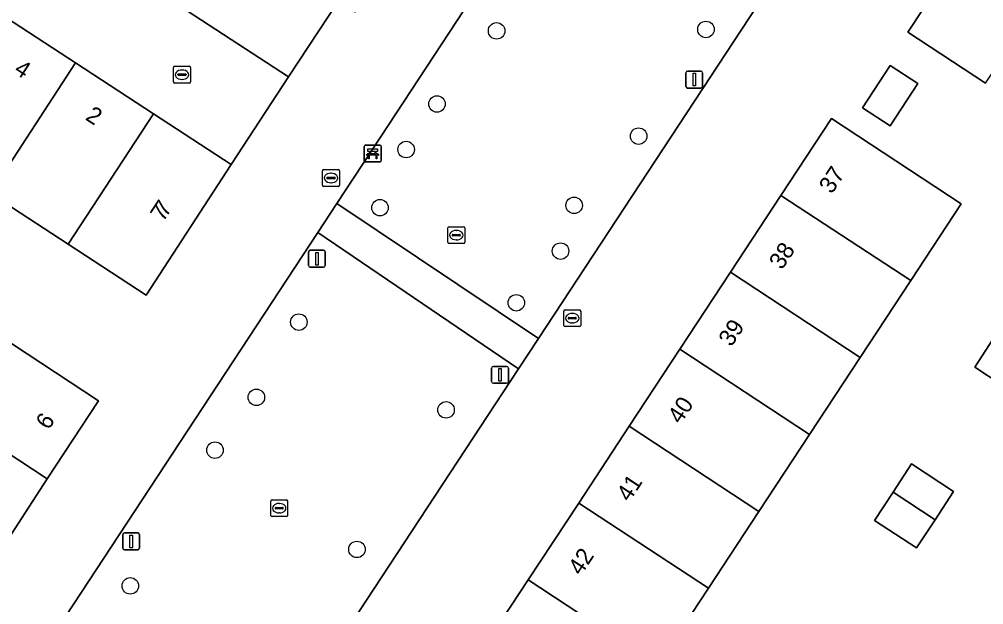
# Model space of a CAD drawing. Extents: x 159279 to 160377, y 384531 to 385888.
# Drawn here: x 159646.5 to 159703.6, y 385173.3 to 385208 of the extents above; entities that cross this region are included whole.
import ezdxf

# ---------------------------------------------------------------- set-up
doc = ezdxf.new("R2010")
doc.units = 0
for name, color, linetype in [('IMGEO_Bank', 7, 'Continuous'), ('IMGEO_Boom', 7, 'Continuous'), ('IMGEO_Erf', 7, 'Continuous'), ('IMGEO_Groenvoorziening', 7, 'Continuous'), ('IMGEO_Kolk', 7, 'Continuous'), ('IMGEO_Lichtmast', 7, 'Continuous'), ('IMGEO_Pand', 7, 'Continuous'), ('IMGEO_Pand_nummerreeks', 7, 'Continuous'), ('IMGEO_Rioolput', 7, 'Continuous'), ('IMGEO_Voetpad_open', 7, 'Continuous')]:
    doc.layers.add(name, color=color, linetype=linetype)

msp = doc.modelspace()

# ---------------------------------------------------------------- linework, layer by layer
at = {"layer": 'IMGEO_Bank'}
for p, q in [((159666.936, 385199.617), (159666.936, 385200.458)), ((159666.936, 385200.458), (159666.936, 385199.617)), ((159667.011, 385200.542), (159667.852, 385200.542)), ((159667.852, 385200.542), (159667.011, 385200.542)), ((159667.936, 385200.467), (159667.936, 385199.626)), ((159667.936, 385199.626), (159667.936, 385200.467)), ((159667.633, 385199.94), (159667.24, 385199.94)), ((159667.245, 385200.048), (159667.245, 385200.154)), ((159667.289, 385200.154), (159667.289, 385200.048)), ((159667.577, 385200.16), (159667.295, 385200.16)), ((159667.295, 385200.042), (159667.577, 385200.042)), ((159667.583, 385200.048), (159667.583, 385200.154)), ((159667.627, 385200.154), (159667.627, 385200.048)), ((159667.861, 385199.542), (159667.02, 385199.542)), ((159667.02, 385199.542), (159667.861, 385199.542))]:
    msp.add_line(p, q, dxfattribs=at)
for points in [[(159667.183, 385199.94), (159667.041, 385199.94), (159667.153, 385200.042), (159667.239, 385200.042)], [(159667.239, 385200.16), (159667.153, 385200.16), (159667.153, 385200.321), (159667.716, 385200.321), (159667.716, 385200.16), (159667.633, 385200.16)], [(159667.233, 385199.933), (159667.233, 385199.726), (159667.19, 385199.726), (159667.19, 385199.933)], [(159667.633, 385200.042), (159667.716, 385200.042), (159667.828, 385199.94), (159667.689, 385199.94)], [(159667.683, 385199.933), (159667.683, 385199.726), (159667.639, 385199.726), (159667.639, 385199.933)]]:
    msp.add_lwpolyline(points, dxfattribs=at)
for centre, radius, start, end in [((159667.014, 385200.464), 0.0779, 92.4484, 184.2845), ((159667.014, 385200.464), 0.0779, 92.4484, 184.2845), ((159667.858, 385200.464), 0.0779, 2.4484, 94.2845), ((159667.858, 385200.464), 0.0779, 2.4484, 94.2845), ((159667.183, 385199.933), 0.00671, 2.8957, 87.1043), ((159667.24, 385199.933), 0.00671, 92.8957, 177.1043), ((159667.238, 385200.153), 0.00671, 2.8957, 87.1043), ((159667.238, 385200.049), 0.00671, 272.8957, 357.1043), ((159667.295, 385200.153), 0.00671, 92.8957, 177.1043), ((159667.295, 385200.049), 0.00671, 182.8957, 267.1043), ((159667.577, 385200.153), 0.00671, 2.8957, 87.1043), ((159667.577, 385200.049), 0.00671, 272.8957, 357.1043), ((159667.634, 385200.153), 0.00671, 92.8957, 177.1043), ((159667.634, 385200.049), 0.00671, 182.8957, 267.1043), ((159667.632, 385199.933), 0.00671, 2.8957, 87.1043), ((159667.689, 385199.933), 0.00671, 92.8957, 177.1043), ((159667.014, 385199.62), 0.0779, 182.4484, 274.2845), ((159667.014, 385199.62), 0.0779, 182.4484, 274.2845), ((159667.858, 385199.62), 0.0779, 272.4484, 4.2845), ((159667.858, 385199.62), 0.0779, 272.4484, 4.2845)]:
    msp.add_arc(centre, radius, start, end, dxfattribs=at)
at = {"layer": 'IMGEO_Boom'}
for centre in [(159674.778, 385207.314), (159687.184, 385207.398), (159671.246, 385202.98), (159683.195, 385201.071), (159669.417, 385200.278), (159667.867, 385196.83), (159679.372, 385196.967), (159678.569, 385194.257), (159675.948, 385191.194), (159663.06, 385190.045), (159660.543, 385185.589), (159671.784, 385184.844), (159658.088, 385182.457), (159666.501, 385176.573), (159653.068, 385174.413)]:
    msp.add_circle(centre, 0.489, dxfattribs=at)
at = {"layer": 'IMGEO_Erf'}
for points in [[(159711.535, 385267.455), (159723.548, 385259.544), (159696.134, 385217.817), (159694.844, 385215.86), (159677.256, 385189.085), (159676.078, 385187.274), (159658.52, 385160.544), (159646.501, 385168.438), (159664.186, 385195.364), (159665.31, 385197.076), (159667.888, 385201.002), (159682.818, 385223.732), (159684.119, 385225.713)], [(159698.112, 385205.268), (159699.75, 385204.192), (159698.095, 385201.68), (159696.459, 385202.758)], [(159694.627, 385202.119), (159702.316, 385197.067), (159699.319, 385192.506), (159696.322, 385187.947), (159693.326, 385183.387), (159690.329, 385178.828), (159687.333, 385174.268), (159684.336, 385169.708), (159681.34, 385165.149), (159678.343, 385160.589), (159675.347, 385156.029), (159672.363, 385151.489), (159664.661, 385156.523), (159667.658, 385161.083), (159670.654, 385165.642), (159673.651, 385170.202), (159676.647, 385174.761), (159679.644, 385179.321), (159682.641, 385183.881), (159685.637, 385188.44), (159688.634, 385193), (159691.63, 385197.559)], [(159703.117, 385187.379), (159704.215, 385189.049), (159705.314, 385190.72), (159707.812, 385189.077), (159706.714, 385187.407), (159705.615, 385185.736)], [(159697.167, 385178.287), (159698.275, 385179.97), (159699.373, 385181.638), (159701.863, 385180.001), (159700.767, 385178.332), (159699.67, 385176.664)]]:
    msp.add_lwpolyline(points, close=True, dxfattribs=at)
for points in [[(159695.99, 385253.544), (159693.029, 385249.031), (159690.068, 385244.518), (159687.106, 385240.006), (159684.145, 385235.493), (159681.184, 385230.98), (159678.223, 385226.467), (159675.262, 385221.954), (159672.301, 385217.441), (159669.34, 385212.928), (159666.379, 385208.415), (159665.391, 385209.053), (159662.437, 385204.582), (159659.056, 385199.388), (159654.006, 385191.65), (159649.388, 385194.664), (159645.567, 385197.158)], [(159703.759, 385204.21), (159699.16, 385207.241), (159704.221, 385214.924)], [(159643.515, 385190.427), (159651.187, 385185.385), (159648.151, 385180.751), (159645.116, 385176.118)]]:
    msp.add_lwpolyline(points, dxfattribs=at)
at = {"layer": 'IMGEO_Groenvoorziening'}
for points in [[(159694.844, 385215.86), (159682.818, 385223.732), (159667.888, 385201.002), (159665.31, 385197.076), (159677.256, 385189.085)], [(159676.078, 385187.274), (159664.186, 385195.364), (159646.501, 385168.438), (159658.52, 385160.544)]]:
    msp.add_lwpolyline(points, close=True, dxfattribs=at)
at = {"layer": 'IMGEO_Kolk'}
for p, q in [((159655.635, 385204.287), (159655.635, 385205.139)), ((159655.71, 385205.213), (159656.562, 385205.213)), ((159656.123, 385204.993), (159656.148, 385204.993)), ((159656.636, 385205.139), (159656.636, 385204.287)), ((159655.894, 385204.707), (159655.894, 385204.719)), ((159656.332, 385204.67), (159655.934, 385204.67)), ((159655.937, 385204.756), (159656.335, 385204.756)), ((159656.146, 385204.433), (159656.121, 385204.433)), ((159656.378, 385204.719), (159656.378, 385204.707)), ((159656.562, 385204.213), (159655.71, 385204.213))]:
    msp.add_line(p, q, dxfattribs=at)
for points in [[(159655.635, 385204.287), (159655.635, 385205.139)], [(159655.71, 385205.213), (159656.562, 385205.213)], [(159656.636, 385205.139), (159656.636, 385204.287)], [(159656.562, 385204.213), (159655.71, 385204.213)]]:
    msp.add_lwpolyline(points, dxfattribs=at)
for centre, radius, start, end in [((159655.712, 385205.137), 0.0765, 91.552, 178.448), ((159655.712, 385205.137), 0.0765, 91.552, 178.448), ((159656.56, 385205.137), 0.0765, 1.552, 88.448), ((159656.56, 385205.137), 0.0765, 1.552, 88.448), ((159655.934, 385204.716), 0.0403, 85.8775, 175.7526), ((159655.931, 385204.706), 0.0366, 178.938, 274.7102), ((159656.335, 385204.713), 0.043, 264.8664, 352.4533), ((159656.339, 385204.718), 0.0386, 1.7309, 96.639), ((159655.712, 385204.289), 0.0765, 181.552, 268.448), ((159655.712, 385204.289), 0.0765, 181.552, 268.448), ((159656.56, 385204.289), 0.0765, 271.552, 358.448), ((159656.56, 385204.289), 0.0765, 271.552, 358.448)]:
    msp.add_arc(centre, radius, start, end, dxfattribs=at)
for centre, major_axis, ratio, start_param, end_param in [((159656.122, 385204.713), (-0.387, 0.002), 0.722429, 4.712389, 7.853982), ((159656.147, 385204.713), (-0.39, 0.002), 0.717154, 1.570796, 4.712389)]:
    msp.add_ellipse(centre, major_axis=major_axis, ratio=ratio, start_param=start_param, end_param=end_param, dxfattribs=at)
at = {"layer": 'IMGEO_Lichtmast'}
for p, q in [((159686, 385204.024), (159686, 385204.824)), ((159686, 385204.824), (159686, 385204.024)), ((159686.1, 385204.924), (159686.89, 385204.924)), ((159686.89, 385204.924), (159686.1, 385204.924)), ((159686.99, 385204.824), (159686.99, 385204.024)), ((159686.99, 385204.024), (159686.99, 385204.824)), ((159686.89, 385203.924), (159686.1, 385203.924)), ((159686.1, 385203.924), (159686.89, 385203.924)), ((159663.638, 385193.404), (159663.638, 385194.204)), ((159663.638, 385194.204), (159663.638, 385193.404)), ((159663.738, 385194.304), (159664.528, 385194.304)), ((159664.528, 385194.304), (159663.738, 385194.304)), ((159664.628, 385194.204), (159664.628, 385193.404)), ((159664.628, 385193.404), (159664.628, 385194.204)), ((159664.528, 385193.304), (159663.738, 385193.304)), ((159663.738, 385193.304), (159664.528, 385193.304)), ((159674.485, 385186.525), (159674.485, 385187.325)), ((159674.485, 385187.325), (159674.485, 385186.525)), ((159674.585, 385187.425), (159675.375, 385187.425)), ((159675.375, 385187.425), (159674.585, 385187.425)), ((159675.475, 385187.325), (159675.475, 385186.525)), ((159675.475, 385186.525), (159675.475, 385187.325)), ((159675.375, 385186.425), (159674.585, 385186.425)), ((159674.585, 385186.425), (159675.375, 385186.425)), ((159652.721, 385177.55), (159653.511, 385177.55)), ((159653.511, 385177.55), (159652.721, 385177.55)), ((159652.621, 385176.65), (159652.621, 385177.45)), ((159652.621, 385177.45), (159652.621, 385176.65)), ((159653.611, 385177.45), (159653.611, 385176.65)), ((159653.611, 385176.65), (159653.611, 385177.45)), ((159653.511, 385176.55), (159652.721, 385176.55)), ((159652.721, 385176.55), (159653.511, 385176.55))]:
    msp.add_line(p, q, dxfattribs=at)
for points in [[(159686.42, 385204.799), (159686.57, 385204.799), (159686.57, 385204.049), (159686.42, 385204.049), (159686.42, 385204.799)], [(159664.058, 385194.179), (159664.208, 385194.179), (159664.208, 385193.429), (159664.058, 385193.429), (159664.058, 385194.179)], [(159674.905, 385187.3), (159675.055, 385187.3), (159675.055, 385186.55), (159674.905, 385186.55), (159674.905, 385187.3)], [(159653.041, 385177.425), (159653.191, 385177.425), (159653.191, 385176.675), (159653.041, 385176.675), (159653.041, 385177.425)]]:
    msp.add_lwpolyline(points, dxfattribs=at)
for centre, start, end in [((159686.1, 385204.824), 90, 180), ((159686.1, 385204.824), 90, 180), ((159686.89, 385204.824), 0, 90), ((159686.89, 385204.824), 360, 90), ((159686.1, 385204.024), 180, 270), ((159686.1, 385204.024), 180, 270), ((159686.89, 385204.024), 270, 0), ((159686.89, 385204.024), 270, 0), ((159663.738, 385194.204), 90, 180), ((159663.738, 385194.204), 90, 180), ((159664.528, 385194.204), 0, 90), ((159664.528, 385194.204), 360, 90), ((159663.738, 385193.404), 180, 270), ((159663.738, 385193.404), 180, 270), ((159664.528, 385193.404), 270, 0), ((159664.528, 385193.404), 270, 0), ((159674.585, 385187.325), 90, 180), ((159674.585, 385187.325), 90, 180), ((159675.375, 385187.325), 0, 90), ((159675.375, 385187.325), 360, 90), ((159674.585, 385186.525), 180, 270), ((159674.585, 385186.525), 180, 270), ((159675.375, 385186.525), 270, 0), ((159675.375, 385186.525), 270, 0), ((159652.721, 385177.45), 90, 180), ((159652.721, 385177.45), 90, 180), ((159653.511, 385177.45), 0, 90), ((159653.511, 385177.45), 360, 90), ((159652.721, 385176.65), 180, 270), ((159652.721, 385176.65), 180, 270), ((159653.511, 385176.65), 270, 0), ((159653.511, 385176.65), 270, 0)]:
    msp.add_arc(centre, 0.1, start, end, dxfattribs=at)
at = {"layer": 'IMGEO_Pand'}
for points in [[(159708.821, 385211.894), (159704.221, 385214.924), (159699.16, 385207.241), (159703.759, 385204.21)], [(159658.803, 385213.698), (159658.983, 385213.973), (159657.996, 385214.589), (159657.821, 385214.322), (159657.646, 385214.054), (159654.749, 385209.633), (159662.437, 385204.582), (159665.391, 385209.053), (159665.606, 385209.379)], [(159649.819, 385205.416), (159645.201, 385208.431), (159640.151, 385200.693), (159643.741, 385198.35), (159644.769, 385197.679)], [(159654.438, 385202.402), (159649.819, 385205.416), (159644.769, 385197.679), (159645.567, 385197.158), (159649.388, 385194.664)], [(159699.75, 385204.192), (159698.112, 385205.268), (159696.459, 385202.758), (159698.095, 385201.68)], [(159659.056, 385199.388), (159654.438, 385202.402), (159649.388, 385194.664), (159654.006, 385191.65)], [(159694.627, 385202.119), (159691.63, 385197.559), (159699.319, 385192.506), (159702.316, 385197.067)], [(159691.63, 385197.559), (159688.634, 385193), (159696.322, 385187.947), (159699.319, 385192.506)], [(159688.634, 385193), (159685.637, 385188.44), (159693.326, 385183.387), (159696.322, 385187.947)], [(159643.515, 385190.427), (159640.473, 385185.798), (159648.151, 385180.751), (159651.187, 385185.385)], [(159706.714, 385187.407), (159704.215, 385189.049), (159703.117, 385187.379), (159705.615, 385185.736)], [(159685.637, 385188.44), (159682.641, 385183.881), (159690.329, 385178.828), (159693.326, 385183.387)], [(159640.473, 385185.798), (159637.431, 385181.169), (159645.116, 385176.118), (159648.151, 385180.751)], [(159690.329, 385178.828), (159682.641, 385183.881), (159679.644, 385179.321), (159687.333, 385174.268)], [(159698.275, 385179.97), (159700.767, 385178.332), (159701.863, 385180.001), (159699.373, 385181.638)], [(159698.275, 385179.97), (159697.167, 385178.287), (159699.67, 385176.664), (159700.767, 385178.332)], [(159679.644, 385179.321), (159676.647, 385174.761), (159684.336, 385169.708), (159687.333, 385174.268)], [(159676.647, 385174.761), (159673.651, 385170.202), (159681.34, 385165.149), (159684.336, 385169.708)]]:
    msp.add_lwpolyline(points, close=True, dxfattribs=at)
at = {"layer": 'IMGEO_Rioolput'}
for p, q in [((159664.464, 385198.165), (159664.464, 385199.017)), ((159664.539, 385199.091), (159665.391, 385199.091)), ((159664.952, 385198.871), (159664.977, 385198.871)), ((159665.465, 385199.017), (159665.465, 385198.165)), ((159665.391, 385198.091), (159664.539, 385198.091)), ((159664.723, 385198.585), (159664.723, 385198.597)), ((159665.161, 385198.548), (159664.763, 385198.548)), ((159664.766, 385198.634), (159665.164, 385198.634)), ((159664.975, 385198.311), (159664.95, 385198.311)), ((159665.207, 385198.597), (159665.207, 385198.585)), ((159671.89, 385194.779), (159671.89, 385195.631)), ((159671.965, 385195.705), (159672.817, 385195.705)), ((159672.149, 385195.199), (159672.149, 385195.211)), ((159672.192, 385195.248), (159672.59, 385195.248)), ((159672.378, 385195.485), (159672.403, 385195.485)), ((159672.633, 385195.211), (159672.633, 385195.199)), ((159672.891, 385195.631), (159672.891, 385194.779)), ((159672.817, 385194.705), (159671.965, 385194.705)), ((159672.587, 385195.162), (159672.189, 385195.162)), ((159672.401, 385194.925), (159672.376, 385194.925)), ((159678.761, 385189.853), (159678.761, 385190.705)), ((159678.836, 385190.779), (159679.688, 385190.779)), ((159679.762, 385190.705), (159679.762, 385189.853)), ((159679.02, 385190.273), (159679.02, 385190.285)), ((159679.458, 385190.236), (159679.06, 385190.236)), ((159679.063, 385190.322), (159679.461, 385190.322)), ((159679.249, 385190.559), (159679.274, 385190.559)), ((159679.504, 385190.285), (159679.504, 385190.273)), ((159679.688, 385189.779), (159678.836, 385189.779)), ((159679.272, 385189.999), (159679.247, 385189.999)), ((159661.395, 385178.589), (159661.395, 385179.441)), ((159661.47, 385179.515), (159662.322, 385179.515)), ((159661.883, 385179.295), (159661.908, 385179.295)), ((159662.396, 385179.441), (159662.396, 385178.589)), ((159661.654, 385179.009), (159661.654, 385179.021)), ((159662.092, 385178.972), (159661.694, 385178.972)), ((159661.697, 385179.058), (159662.095, 385179.058)), ((159661.906, 385178.735), (159661.881, 385178.735)), ((159662.138, 385179.021), (159662.138, 385179.009)), ((159662.322, 385178.515), (159661.47, 385178.515))]:
    msp.add_line(p, q, dxfattribs=at)
for points in [[(159664.464, 385198.165), (159664.464, 385199.017)], [(159664.539, 385199.091), (159665.391, 385199.091)], [(159665.465, 385199.017), (159665.465, 385198.165)], [(159665.391, 385198.091), (159664.539, 385198.091)], [(159671.89, 385194.779), (159671.89, 385195.631)], [(159671.965, 385195.705), (159672.817, 385195.705)], [(159672.891, 385195.631), (159672.891, 385194.779)], [(159672.817, 385194.705), (159671.965, 385194.705)], [(159678.761, 385189.853), (159678.761, 385190.705)], [(159678.836, 385190.779), (159679.688, 385190.779)], [(159679.762, 385190.705), (159679.762, 385189.853)], [(159679.688, 385189.779), (159678.836, 385189.779)], [(159661.395, 385178.589), (159661.395, 385179.441)], [(159661.47, 385179.515), (159662.322, 385179.515)], [(159662.396, 385179.441), (159662.396, 385178.589)], [(159662.322, 385178.515), (159661.47, 385178.515)]]:
    msp.add_lwpolyline(points, dxfattribs=at)
for centre, radius, start, end in [((159664.541, 385199.015), 0.0765, 91.552, 178.448), ((159664.541, 385199.015), 0.0765, 91.552, 178.448), ((159665.389, 385199.015), 0.0765, 1.552, 88.448), ((159665.389, 385199.015), 0.0765, 1.552, 88.448), ((159664.541, 385198.167), 0.0765, 181.552, 268.448), ((159664.541, 385198.167), 0.0765, 181.552, 268.448), ((159664.763, 385198.594), 0.0403, 85.8775, 175.7526), ((159664.76, 385198.584), 0.0366, 178.938, 274.7102), ((159665.164, 385198.591), 0.043, 264.8664, 352.4533), ((159665.168, 385198.596), 0.0386, 1.7309, 96.639), ((159665.389, 385198.167), 0.0765, 271.552, 358.448), ((159665.389, 385198.167), 0.0765, 271.552, 358.448), ((159671.967, 385195.629), 0.0765, 91.552, 178.448), ((159671.967, 385195.629), 0.0765, 91.552, 178.448), ((159672.189, 385195.208), 0.0403, 85.8775, 175.7526), ((159672.594, 385195.21), 0.0386, 1.7309, 96.639), ((159672.815, 385195.629), 0.0765, 1.552, 88.448), ((159672.815, 385195.629), 0.0765, 1.552, 88.448), ((159671.967, 385194.781), 0.0765, 181.552, 268.448), ((159671.967, 385194.781), 0.0765, 181.552, 268.448), ((159672.186, 385195.198), 0.0366, 178.938, 274.7102), ((159672.59, 385195.205), 0.043, 264.8664, 352.4533), ((159672.815, 385194.781), 0.0765, 271.552, 358.448), ((159672.815, 385194.781), 0.0765, 271.552, 358.448), ((159678.838, 385190.703), 0.0765, 91.552, 178.448), ((159678.838, 385190.703), 0.0765, 91.552, 178.448), ((159679.686, 385190.703), 0.0765, 1.552, 88.448), ((159679.686, 385190.703), 0.0765, 1.552, 88.448), ((159679.06, 385190.282), 0.0403, 85.8775, 175.7526), ((159679.057, 385190.272), 0.0366, 178.938, 274.7102), ((159679.461, 385190.279), 0.043, 264.8664, 352.4533), ((159679.465, 385190.284), 0.0386, 1.7309, 96.639), ((159678.838, 385189.855), 0.0765, 181.552, 268.448), ((159678.838, 385189.855), 0.0765, 181.552, 268.448), ((159679.686, 385189.855), 0.0765, 271.552, 358.448), ((159679.686, 385189.855), 0.0765, 271.552, 358.448), ((159661.472, 385179.439), 0.0765, 91.552, 178.448), ((159661.472, 385179.439), 0.0765, 91.552, 178.448), ((159662.32, 385179.439), 0.0765, 1.552, 88.448), ((159662.32, 385179.439), 0.0765, 1.552, 88.448), ((159661.694, 385179.018), 0.0403, 85.8775, 175.7526), ((159661.691, 385179.008), 0.0366, 178.938, 274.7102), ((159662.095, 385179.015), 0.043, 264.8664, 352.4533), ((159662.099, 385179.02), 0.0386, 1.7309, 96.639), ((159661.472, 385178.591), 0.0765, 181.552, 268.448), ((159661.472, 385178.591), 0.0765, 181.552, 268.448), ((159662.32, 385178.591), 0.0765, 271.552, 358.448), ((159662.32, 385178.591), 0.0765, 271.552, 358.448)]:
    msp.add_arc(centre, radius, start, end, dxfattribs=at)
for centre, major_axis, ratio, start_param, end_param in [((159664.951, 385198.591), (-0.387, 0.002), 0.722429, 4.712389, 7.853982), ((159664.976, 385198.591), (-0.39, 0.002), 0.717154, 1.570796, 4.712389), ((159672.377, 385195.205), (-0.387, 0.002), 0.722429, 4.712389, 7.853982), ((159672.402, 385195.205), (-0.39, 0.002), 0.717154, 1.570796, 4.712389), ((159679.248, 385190.279), (-0.387, 0.002), 0.722429, 4.712389, 7.853982), ((159679.273, 385190.279), (-0.39, 0.002), 0.717154, 1.570796, 4.712389), ((159661.882, 385179.015), (-0.387, 0.002), 0.722429, 4.712389, 7.853982), ((159661.907, 385179.015), (-0.39, 0.002), 0.717154, 1.570796, 4.712389)]:
    msp.add_ellipse(centre, major_axis=major_axis, ratio=ratio, start_param=start_param, end_param=end_param, dxfattribs=at)
at = {"layer": 'IMGEO_Voetpad_open'}
msp.add_lwpolyline([(159645.201, 385208.431), (159649.819, 385205.416), (159654.438, 385202.402), (159659.056, 385199.388), (159662.437, 385204.582), (159654.749, 385209.633), (159647.519, 385214.396), (159642.966, 385217.467)], dxfattribs=at)
msp.add_lwpolyline([(159665.31, 385197.076), (159664.186, 385195.364), (159676.078, 385187.274), (159677.256, 385189.085)], close=True, dxfattribs=at)

# ---------------------------------------------------------------- texts
at = {"layer": 'IMGEO_Pand_nummerreeks'}
for s, rotation, p in [('4', 326.8601, (159646.119, 385204.847)), ('2', 326.8773, (159650.351, 385202.083)), ('37', 56.6884, (159694.648, 385197.599)), ('7', 56.8718, (159655.019, 385195.947)), ('7', 56.8718, (159655.199, 385196.222)), ('38', 56.6884, (159691.691, 385193.1)), ('39', 56.6884, (159688.693, 385188.538)), ('40', 56.6884, (159685.678, 385183.95)), ('6', 56.7687, (159648.231, 385183.61)), ('41', 56.6884, (159682.649, 385179.342)), ('42', 56.6884, (159679.779, 385174.974))]:
    msp.add_text(s, height=1, rotation=rotation, dxfattribs=at).set_placement(p)

doc.saveas('drawing.dxf')
